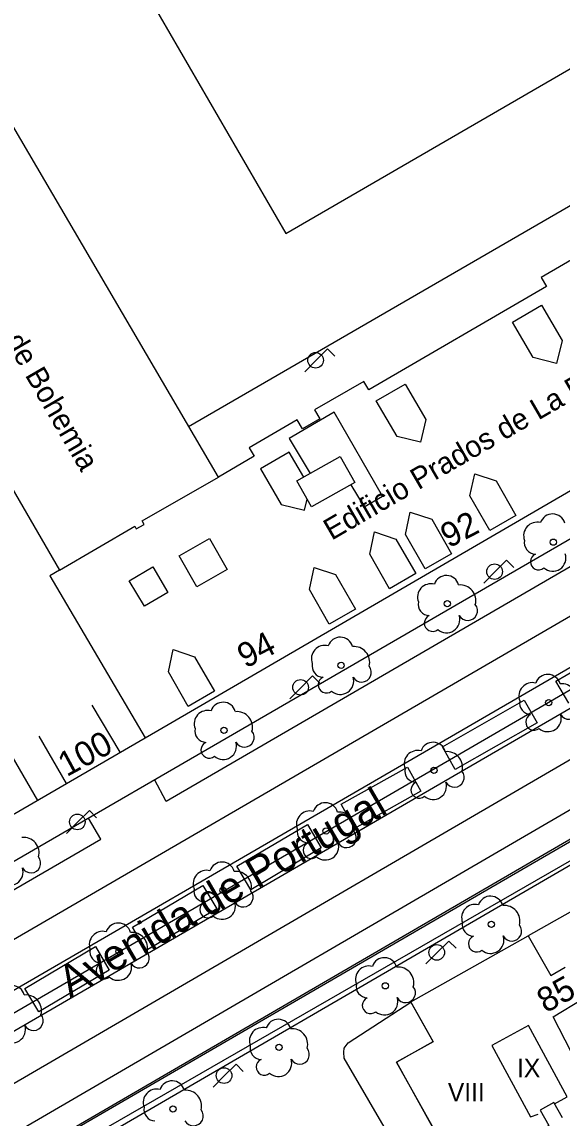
# Model space of a CAD drawing. Extents: x 282771 to 285132, y 4823109 to 4825496.
# Drawn here: x 283593.1 to 283637.2, y 4823650.1 to 4823739.6 of the extents above; entities that cross this region are included whole.
import ezdxf

# ---------------------------------------------------------------- set-up
doc = ezdxf.new("R2010")
doc.units = 0
for name, color, linetype in [('ACERA-BORDILLO', 7, 'Continuous'), ('ACERA-INTERIOR', 7, 'Continuous'), ('APARCAMIENTO', 7, 'Continuous'), ('ARBOL', 7, 'Continuous'), ('BORDILLO', 7, 'Continuous'), ('CALLE-EJE', 7, 'Continuous'), ('CALLE-TEXTO', 7, 'Continuous'), ('CARRIL-BICI-AREA', 7, 'Continuous'), ('CARRIL-BICI-EJE', 7, 'Continuous'), ('EDIFICIO', 7, 'Continuous'), ('FAROLA', 7, 'Continuous'), ('INTERIOR-EDIFICIO', 7, 'Continuous'), ('MEDIANERA', 7, 'Continuous'), ('NUM-PORTAL', 7, 'Continuous'), ('NUM-VADO', 7, 'Continuous'), ('SENAL-VIARIA', 7, 'Continuous'), ('TXT-ALTURA-EDIFICIO', 7, 'Continuous'), ('TXT-EDIFICIOS', 7, 'Continuous'), ('ZONA-VERDE', 7, 'Continuous')]:
    doc.layers.add(name, color=color, linetype=linetype)

msp = doc.modelspace()

# ---------------------------------------------------------------- linework, layer by layer
at = {"layer": 'ACERA-BORDILLO'}
for points in [[(283440.639, 4823580.325), (283442.766, 4823581.559), (283443.123, 4823584.197), (283443.551, 4823584.826), (283531.38, 4823635.754), (283532.587, 4823633.905), (283540.184, 4823638.45), (283540.235, 4823640.838), (283664.058, 4823712.607), (283665.078, 4823710.943), (283673.217, 4823715.676)], [(283549.344, 4823621.472), (283673.547, 4823693.679)]]:
    msp.add_lwpolyline(points, dxfattribs=at)
at = {"layer": 'ACERA-INTERIOR'}
for p, q in [((283601.118, 4823679.979), (283598.837, 4823683.812)), ((283596.74, 4823677.434), (283594.502, 4823681.296))]:
    msp.add_line(p, q, dxfattribs=at)
for points in [[(283602.243, 4823762.678), (283558.775, 4823737.447), (283594.367, 4823676.055)], [(283606.699, 4823706.576), (283645.96, 4823729.307), (283641.115, 4823737.675)], [(283440.639, 4823580.325), (283437.916, 4823585.279), (283603.149, 4823681.158)], [(283641.013, 4823668.728), (283634.413, 4823664.998)]]:
    msp.add_lwpolyline(points, dxfattribs=at)
at = {"layer": 'APARCAMIENTO'}
msp.add_lwpolyline([(283540.184, 4823638.45), (283599.524, 4823672.88), (283598.527, 4823674.597)], dxfattribs=at)
at = {"layer": 'ARBOL'}
for centre in [(283636.462, 4823697.129), (283627.802, 4823692.104), (283619.141, 4823687.079), (283636.079, 4823684.037), (283609.578, 4823681.767), (283626.715, 4823678.502), (283617.917, 4823673.566), (283609.492, 4823668.726), (283631.402, 4823665.947), (283601.018, 4823663.748), (283622.742, 4823660.922), (283614.081, 4823655.897), (283605.42, 4823650.872)]:
    msp.add_circle(centre, 0.255, dxfattribs=at)
for centre, radius, start, end in [((283636.392, 4823698.389), 1.038, 15.64228, 161.38435), ((283635.132, 4823697.659), 1.097, 75.4318, 200.55608), ((283635.022, 4823697.089), 0.935, 168.59898, 268.13236), ((283635.262, 4823695.539), 0.672, 113.73672, 309.4725), ((283636.402, 4823695.839), 1.086, 228.95447, 17.92796), ((283626.472, 4823692.634), 1.097, 75.4318, 200.55608), ((283627.732, 4823693.364), 1.038, 15.64228, 161.38435), ((283628.862, 4823692.364), 1.272, 345.03273, 95.79925), ((283626.362, 4823692.064), 0.935, 168.59898, 268.13236), ((283629.472, 4823691.534), 0.797, 208.96246, 38.99103), ((283626.602, 4823690.514), 0.672, 113.73672, 309.4725), ((283627.742, 4823690.814), 1.086, 228.95447, 17.92796), ((283619.071, 4823688.339), 1.038, 15.64228, 161.38435), ((283617.811, 4823687.609), 1.097, 75.4318, 200.55608), ((283620.201, 4823687.339), 1.272, 345.03273, 95.79925), ((283617.701, 4823687.039), 0.935, 168.59898, 268.13236), ((283620.811, 4823686.509), 0.797, 208.96246, 38.99103), ((283617.941, 4823685.489), 0.672, 113.73672, 309.4725), ((283619.081, 4823685.789), 1.086, 228.95447, 17.92796), ((283634.749, 4823684.567), 1.097, 75.4318, 200.55608), ((283636.009, 4823685.297), 1.038, 15.64228, 161.38435), ((283637.139, 4823684.297), 1.272, 345.03273, 95.79925), ((283609.508, 4823683.027), 1.038, 15.64228, 161.38435), ((283634.639, 4823683.997), 0.935, 168.59898, 268.13236), ((283637.749, 4823683.467), 0.797, 208.96246, 38.99103), ((283608.248, 4823682.297), 1.097, 75.4318, 200.55608), ((283610.638, 4823682.027), 1.272, 345.03273, 95.79925), ((283634.879, 4823682.447), 0.672, 113.73672, 309.4725), ((283636.019, 4823682.747), 1.086, 228.95447, 17.92796), ((283608.138, 4823681.727), 0.935, 168.59898, 268.13236), ((283611.248, 4823681.197), 0.797, 208.96246, 38.99103), ((283608.378, 4823680.177), 0.672, 113.73672, 309.4725), ((283609.518, 4823680.477), 1.086, 228.95447, 17.92796), ((283626.645, 4823679.762), 1.038, 15.64228, 161.38435), ((283625.385, 4823679.032), 1.097, 75.4318, 200.55608), ((283627.775, 4823678.762), 1.272, 345.03273, 95.79925), ((283625.275, 4823678.462), 0.935, 168.59898, 268.13236), ((283628.385, 4823677.932), 0.797, 208.96246, 38.99103), ((283625.515, 4823676.912), 0.672, 113.73672, 309.4725), ((283626.655, 4823677.212), 1.086, 228.95447, 17.92796), ((283617.847, 4823674.826), 1.038, 15.64228, 161.38435), ((283616.587, 4823674.096), 1.097, 75.4318, 200.55608), ((283618.977, 4823673.826), 1.272, 345.03273, 95.79925), ((283593.221, 4823671.767), 1.272, 345.03273, 95.79925), ((283616.477, 4823673.526), 0.935, 168.59898, 268.13236), ((283619.587, 4823672.996), 0.797, 208.96246, 38.99103), ((283616.717, 4823671.976), 0.672, 113.73672, 309.4725), ((283617.857, 4823672.276), 1.086, 228.95447, 17.92796), ((283593.831, 4823670.937), 0.797, 208.96246, 38.99103), ((283592.101, 4823670.217), 1.086, 228.95447, 17.92796), ((283608.162, 4823669.256), 1.097, 75.4318, 200.55608), ((283609.422, 4823669.986), 1.038, 15.64228, 161.38435), ((283610.552, 4823668.986), 1.272, 345.03273, 95.79925), ((283608.052, 4823668.686), 0.935, 168.59898, 268.13236), ((283611.162, 4823668.156), 0.797, 208.96246, 38.99103), ((283608.292, 4823667.136), 0.672, 113.73672, 309.4725), ((283609.432, 4823667.436), 1.086, 228.95447, 17.92796), ((283631.332, 4823667.207), 1.038, 15.64228, 161.38435), ((283630.072, 4823666.477), 1.097, 75.4318, 200.55608), ((283632.462, 4823666.207), 1.272, 345.03273, 95.79925), ((283600.948, 4823665.008), 1.038, 15.64228, 161.38435), ((283629.962, 4823665.907), 0.935, 168.59898, 268.13236), ((283633.072, 4823665.377), 0.797, 208.96246, 38.99103), ((283599.688, 4823664.278), 1.097, 75.4318, 200.55608), ((283602.078, 4823664.008), 1.272, 345.03273, 95.79925), ((283631.342, 4823664.657), 1.086, 228.95447, 17.92796), ((283630.202, 4823664.357), 0.672, 113.73672, 309.4725), ((283599.578, 4823663.708), 0.935, 168.59898, 268.13236), ((283602.688, 4823663.178), 0.797, 208.96246, 38.99103), ((283622.672, 4823662.182), 1.038, 15.64228, 161.38435), ((283599.818, 4823662.158), 0.672, 113.73672, 309.4725), ((283600.958, 4823662.458), 1.086, 228.95447, 17.92796), ((283621.412, 4823661.452), 1.097, 75.4318, 200.55608), ((283623.802, 4823661.182), 1.272, 345.03273, 95.79925), ((283592.287, 4823659.906), 1.038, 15.64228, 161.38435), ((283621.302, 4823660.882), 0.935, 168.59898, 268.13236), ((283624.412, 4823660.352), 0.797, 208.96246, 38.99103), ((283593.417, 4823658.906), 1.272, 345.03273, 95.79925), ((283621.542, 4823659.332), 0.672, 113.73672, 309.4725), ((283622.682, 4823659.632), 1.086, 228.95447, 17.92796), ((283594.027, 4823658.076), 0.797, 208.96246, 38.99103), ((283614.011, 4823657.157), 1.038, 15.64228, 161.38435), ((283592.297, 4823657.356), 1.086, 228.95447, 17.92796), ((283612.751, 4823656.427), 1.097, 75.4318, 200.55608), ((283615.141, 4823656.157), 1.272, 345.03273, 95.79925), ((283612.641, 4823655.857), 0.935, 168.59898, 268.13236), ((283615.751, 4823655.327), 0.797, 208.96246, 38.99103), ((283612.881, 4823654.307), 0.672, 113.73672, 309.4725), ((283614.021, 4823654.607), 1.086, 228.95447, 17.92796), ((283604.09, 4823651.402), 1.097, 75.4318, 200.55608), ((283605.35, 4823652.132), 1.038, 15.64228, 161.38435), ((283606.48, 4823651.132), 1.272, 345.03273, 95.79925), ((283603.98, 4823650.832), 0.935, 168.59898, 268.13236), ((283607.09, 4823650.302), 0.797, 208.96246, 38.99103)]:
    msp.add_arc(centre, radius, start, end, dxfattribs=at)
at = {"layer": 'BORDILLO'}
msp.add_lwpolyline([(283677.427, 4823706.532), (283536.464, 4823624.762), (283536.223, 4823624.65), (283535.951, 4823624.582), (283535.658, 4823624.568), (283535.363, 4823624.614), (283535.083, 4823624.72), (283534.836, 4823624.878), (283534.633, 4823625.072), (283534.48, 4823625.289), (283534.368, 4823625.53), (283534.3, 4823625.802), (283534.286, 4823626.095), (283534.332, 4823626.39), (283534.438, 4823626.67), (283534.596, 4823626.917), (283534.79, 4823627.12), (283535.007, 4823627.273), (283675.969, 4823709.044)], dxfattribs=at)
at = {"layer": 'CALLE-EJE'}
msp.add_lwpolyline([(283529.623, 4823622.259), (283685.293, 4823712.647)], dxfattribs=at)
at = {"layer": 'CARRIL-BICI-AREA'}
for points in [[(283673.378, 4823693.305), (283598.792, 4823650.012), (283549.422, 4823621.378), (283539.727, 4823615.599), (283528.95, 4823609.41), (283523.289, 4823606.165), (283495.618, 4823590.185), (283491.383, 4823587.723), (283490.837, 4823587.041), (283490.496, 4823586.404), (283490.45, 4823585.584), (283490.623, 4823584.847), (283491.256, 4823580.61), (283492.245, 4823571.929), (283493.025, 4823568.124), (283493.954, 4823564.714), (283495.214, 4823562.192), (283498.279, 4823558.433), (283501.075, 4823555.268), (283506.756, 4823548.549), (283509.885, 4823544.456), (283511.414, 4823542.501), (283513.913, 4823538.049), (283514.879, 4823535.461)], [(283516.899, 4823536.182), (283514.757, 4823540.952), (283513.182, 4823543.697), (283511.349, 4823546.056), (283506.301, 4823551.779), (283502.828, 4823556.129), (283499.777, 4823559.988), (283496.985, 4823563.367), (283495.898, 4823565.61), (283495.038, 4823568.704), (283494.372, 4823572.371), (283493.39, 4823579.223), (283492.49, 4823586.171), (283492.724, 4823586.791), (283523.907, 4823604.852), (283530.82, 4823608.765), (283539.383, 4823613.612), (283671.382, 4823690.272)]]:
    msp.add_lwpolyline(points, dxfattribs=at)
at = {"layer": 'CARRIL-BICI-EJE'}
msp.add_lwpolyline([(283516.6, 4823534.179), (283514.815, 4823538.721), (283512.252, 4823543.266), (283507.142, 4823549.575), (283498.433, 4823560.116), (283496.278, 4823562.675), (283494.903, 4823565.193), (283494.344, 4823567.314), (283492.984, 4823574.473), (283491.557, 4823586.179), (283491.886, 4823587.122), (283492.924, 4823587.881), (283510.08, 4823597.633), (283706.223, 4823710.47)], dxfattribs=at)
at = {"layer": 'EDIFICIO'}
for points in [[(283639.443, 4823721.021), (283635.463, 4823718.731), (283635.903, 4823717.991), (283621.392, 4823709.551), (283620.992, 4823710.231), (283616.982, 4823707.931), (283617.412, 4823707.181), (283615.992, 4823706.371), (283615.562, 4823707.121), (283611.642, 4823704.811), (283612.042, 4823704.131), (283609.122, 4823702.441), (283585.133, 4823743.381), (283572.293, 4823735.981), (283596.152, 4823694.83)], [(283596.152, 4823694.83), (283595.383, 4823694.379), (283603.148, 4823681.159), (283604.186, 4823681.769), (283660.862, 4823714.71)], [(283638.883, 4823620.788), (283631.163, 4823634.278), (283632.713, 4823635.098), (283632.353, 4823635.778), (283630.783, 4823634.928), (283625.953, 4823643.798), (283628.843, 4823645.418), (283623.663, 4823654.708), (283626.653, 4823656.378), (283624.843, 4823659.608), (283634.413, 4823664.998), (283636.243, 4823661.778), (283637.423, 4823662.448)], [(283637.203, 4823650.158), (283636.493, 4823651.418), (283635.373, 4823650.778), (283636.093, 4823649.528), (283631.893, 4823647.138), (283633.813, 4823643.748), (283637.293, 4823645.558)]]:
    msp.add_lwpolyline(points, dxfattribs=at)
at = {"layer": 'FAROLA'}
for p, q in [((283618.04, 4823712.9), (283617.1, 4823711.97)), ((283618.63, 4823712.31), (283618.04, 4823712.9)), ((283617.1, 4823711.97), (283616.17, 4823711.03)), ((283632.646, 4823695.65), (283631.706, 4823694.72)), ((283633.236, 4823695.06), (283632.646, 4823695.65)), ((283631.706, 4823694.72), (283630.776, 4823693.78)), ((283616.816, 4823686.21), (283615.876, 4823685.28)), ((283617.406, 4823685.62), (283616.816, 4823686.21)), ((283615.876, 4823685.28), (283614.946, 4823684.34)), ((283598.595, 4823675.23), (283597.655, 4823674.3)), ((283599.185, 4823674.64), (283598.595, 4823675.23)), ((283597.655, 4823674.3), (283596.725, 4823673.36)), ((283627.926, 4823664.581), (283626.986, 4823663.651)), ((283628.516, 4823663.991), (283627.926, 4823664.581)), ((283626.986, 4823663.651), (283626.056, 4823662.711)), ((283610.565, 4823654.531), (283609.625, 4823653.601)), ((283611.155, 4823653.941), (283610.565, 4823654.531)), ((283609.625, 4823653.601), (283608.695, 4823652.661))]:
    msp.add_line(p, q, dxfattribs=at)
for centre, radius in [((283617.06, 4823711.97), 0.638), ((283631.666, 4823694.72), 0.637), ((283615.836, 4823685.28), 0.637), ((283597.615, 4823674.3), 0.637), ((283626.946, 4823663.651), 0.637), ((283609.585, 4823653.601), 0.637)]:
    msp.add_circle(centre, radius, dxfattribs=at)
at = {"layer": 'INTERIOR-EDIFICIO'}
for points in [[(283605.922, 4823696.001), (283608.392, 4823697.421)], [(283608.392, 4823697.421), (283609.842, 4823694.891)], [(283607.372, 4823693.471), (283605.922, 4823696.001)], [(283609.842, 4823694.891), (283607.372, 4823693.471)]]:
    msp.add_lwpolyline(points, dxfattribs=at)
at = {"layer": 'MEDIANERA'}
for points in [[(283633.123, 4823715.081), (283635.483, 4823716.461)], [(283635.483, 4823716.461), (283637.173, 4823713.571)], [(283634.812, 4823712.191), (283633.123, 4823715.081)], [(283637.173, 4823713.571), (283636.722, 4823711.711)], [(283636.722, 4823711.711), (283634.812, 4823712.191)], [(283622.012, 4823708.651), (283624.372, 4823710.031)], [(283624.372, 4823710.031), (283626.062, 4823707.141)], [(283623.702, 4823705.761), (283622.012, 4823708.651)], [(283618.572, 4823707.721), (283614.902, 4823705.591)], [(283622.522, 4823700.881), (283618.572, 4823707.721)], [(283626.062, 4823707.141), (283625.612, 4823705.281)], [(283614.902, 4823705.591), (283616.622, 4823702.741)], [(283625.612, 4823705.281), (283623.702, 4823705.761)], [(283614.912, 4823704.481), (283612.552, 4823703.101)], [(283616.092, 4823702.441), (283614.912, 4823704.481)], [(283615.532, 4823702.131), (283619.052, 4823704.121)], [(283619.052, 4823704.121), (283620.252, 4823701.991)], [(283612.552, 4823703.101), (283614.242, 4823700.211)], [(283629.652, 4823700.901), (283630.042, 4823702.711)], [(283630.042, 4823702.711), (283631.792, 4823702.131)], [(283602.902, 4823698.871), (283609.122, 4823702.441)], [(283616.732, 4823700.001), (283615.532, 4823702.131)], [(283620.252, 4823701.991), (283616.732, 4823700.001)], [(283619.942, 4823701.811), (283621.012, 4823700.021)], [(283631.792, 4823702.131), (283633.412, 4823699.311)], [(283621.012, 4823700.021), (283622.522, 4823700.881)], [(283631.272, 4823698.081), (283629.652, 4823700.901)], [(283614.242, 4823700.211), (283616.152, 4823699.731)], [(283616.152, 4823699.731), (283616.362, 4823700.641)], [(283624.392, 4823697.761), (283624.782, 4823699.571)], [(283624.782, 4823699.571), (283626.532, 4823698.991)], [(283626.532, 4823698.991), (283628.152, 4823696.171)], [(283633.412, 4823699.311), (283631.272, 4823698.081)], [(283596.152, 4823694.83), (283602.302, 4823698.441)], [(283602.302, 4823698.441), (283602.422, 4823698.221)], [(283602.422, 4823698.221), (283603.072, 4823698.571)], [(283603.072, 4823698.571), (283602.902, 4823698.871)], [(283621.472, 4823696.151), (283621.862, 4823697.961)], [(283621.862, 4823697.961), (283623.612, 4823697.381)], [(283623.612, 4823697.381), (283625.232, 4823694.561)], [(283626.012, 4823694.941), (283624.392, 4823697.761)], [(283623.092, 4823693.331), (283621.472, 4823696.151)], [(283628.152, 4823696.171), (283626.012, 4823694.941)], [(283601.852, 4823693.961), (283603.772, 4823695.101)], [(283603.772, 4823695.101), (283605.002, 4823693.031)], [(283616.552, 4823693.251), (283616.942, 4823695.061)], [(283616.942, 4823695.061), (283618.692, 4823694.481)], [(283625.232, 4823694.561), (283623.092, 4823693.331)], [(283603.082, 4823691.891), (283601.852, 4823693.961)], [(283618.692, 4823694.481), (283620.312, 4823691.661)], [(283605.002, 4823693.031), (283603.082, 4823691.891)], [(283618.172, 4823690.431), (283616.552, 4823693.251)], [(283620.312, 4823691.661), (283618.172, 4823690.431)], [(283605.042, 4823686.55), (283605.432, 4823688.361)], [(283605.432, 4823688.361), (283607.182, 4823687.781)], [(283607.182, 4823687.781), (283608.802, 4823684.961)], [(283606.662, 4823683.73), (283605.042, 4823686.55)], [(283608.802, 4823684.961), (283606.662, 4823683.73)], [(283639.903, 4823651.688), (283636.453, 4823658.398), (283638.873, 4823659.858)], [(283636.553, 4823651.308), (283637.583, 4823651.868), (283634.443, 4823657.678), (283631.453, 4823656.058), (283634.593, 4823650.248), (283635.233, 4823650.458)]]:
    msp.add_lwpolyline(points, dxfattribs=at)
at = {"layer": 'SENAL-VIARIA'}
for points in [[(283541.02, 4823634.87), (283677.466, 4823714.127)], [(283665.078, 4823710.943), (283604.858, 4823675.953), (283603.92, 4823677.758)], [(283562.384, 4823628.969), (283561.329, 4823630.788), (283673.298, 4823695.953)], [(283546.589, 4823626.287), (283665.125, 4823695.278)]]:
    msp.add_lwpolyline(points, dxfattribs=at)
at = {"layer": 'ZONA-VERDE'}
for p, q in [((283636.666, 4823685.792), (283641.726, 4823688.735)), ((283637.716, 4823683.987), (283636.666, 4823685.792)), ((283627.406, 4823680.434), (283634.086, 4823684.237)), ((283634.086, 4823684.237), (283635.138, 4823682.391)), ((283635.138, 4823682.391), (283628.457, 4823678.587)), ((283628.457, 4823678.587), (283627.406, 4823680.434)), ((283619.137, 4823675.738), (283624.548, 4823678.768)), ((283624.548, 4823678.768), (283625.653, 4823676.796)), ((283625.653, 4823676.796), (283620.241, 4823673.766)), ((283620.241, 4823673.766), (283619.137, 4823675.738)), ((283610.637, 4823670.678), (283616.392, 4823674.084)), ((283616.392, 4823674.084), (283617.523, 4823672.174)), ((283617.523, 4823672.174), (283611.768, 4823668.768)), ((283611.768, 4823668.768), (283610.637, 4823670.678)), ((283602.105, 4823665.717), (283607.859, 4823669.123)), ((283607.859, 4823669.123), (283608.99, 4823667.213)), ((283608.99, 4823667.213), (283603.235, 4823663.807)), ((283603.235, 4823663.807), (283602.105, 4823665.717)), ((283593.334, 4823660.716), (283599.088, 4823664.123)), ((283599.088, 4823664.123), (283600.219, 4823662.213)), ((283600.219, 4823662.213), (283594.464, 4823658.806)), ((283594.464, 4823658.806), (283593.334, 4823660.716)), ((283619.712, 4823656.28), (283624.832, 4823659.59)), ((283624.832, 4823659.59), (283626.642, 4823656.36)), ((283619.382, 4823655.84), (283619.712, 4823656.28)), ((283626.642, 4823656.36), (283623.652, 4823654.69)), ((283619.372, 4823655.52), (283619.382, 4823655.84)), ((283619.392, 4823655.01), (283619.372, 4823655.52)), ((283625.942, 4823643.78), (283619.392, 4823655.01)), ((283623.652, 4823654.69), (283628.832, 4823645.4))]:
    msp.add_line(p, q, dxfattribs=at)
msp.add_lwpolyline([(283637.183, 4823755.686), (283619.822, 4823741.375), (283609.661, 4823753.8), (283598.066, 4823750.886), (283614.627, 4823722.319), (283645.93, 4823740.466), (283637.183, 4823755.686)], dxfattribs=at)

# ---------------------------------------------------------------- texts
at = {"layer": 'CALLE-TEXTO'}
msp.add_text('Avenida de Portugal', height=2.5, rotation=30.14132, dxfattribs=at).set_placement((283597.022, 4823659.948))
at = {"layer": 'NUM-PORTAL'}
for s, rotation, p in [('92', 27.45103, (283627.927, 4823696.605)), ('94', 27.45103, (283611.34, 4823686.793)), ('85', 28.96004, (283635.841, 4823658.666))]:
    msp.add_text(s, height=2, rotation=rotation, dxfattribs=at).set_placement(p)
at = {"layer": 'NUM-VADO'}
msp.add_text('100', height=2, rotation=28.47424, dxfattribs=at).set_placement((283596.744, 4823677.946))
at = {"layer": 'TXT-ALTURA-EDIFICIO'}
for s, p in [('IX', (283633.496, 4823653.468)), ('VIII', (283627.853, 4823651.498))]:
    msp.add_text(s, height=1.5, rotation=0.00004, dxfattribs=at).set_placement(p)
at = {"layer": 'TXT-EDIFICIOS'}
for s, rotation, p in [('Edificio Jardines de Bohemia', 300.1747, (283582.779, 4823728.867)), ('Edificio Prados de La Braña', 30.17571, (283618.367, 4823697.237))]:
    msp.add_text(s, height=1.75, rotation=rotation, dxfattribs=at).set_placement(p)

doc.saveas('drawing.dxf')
